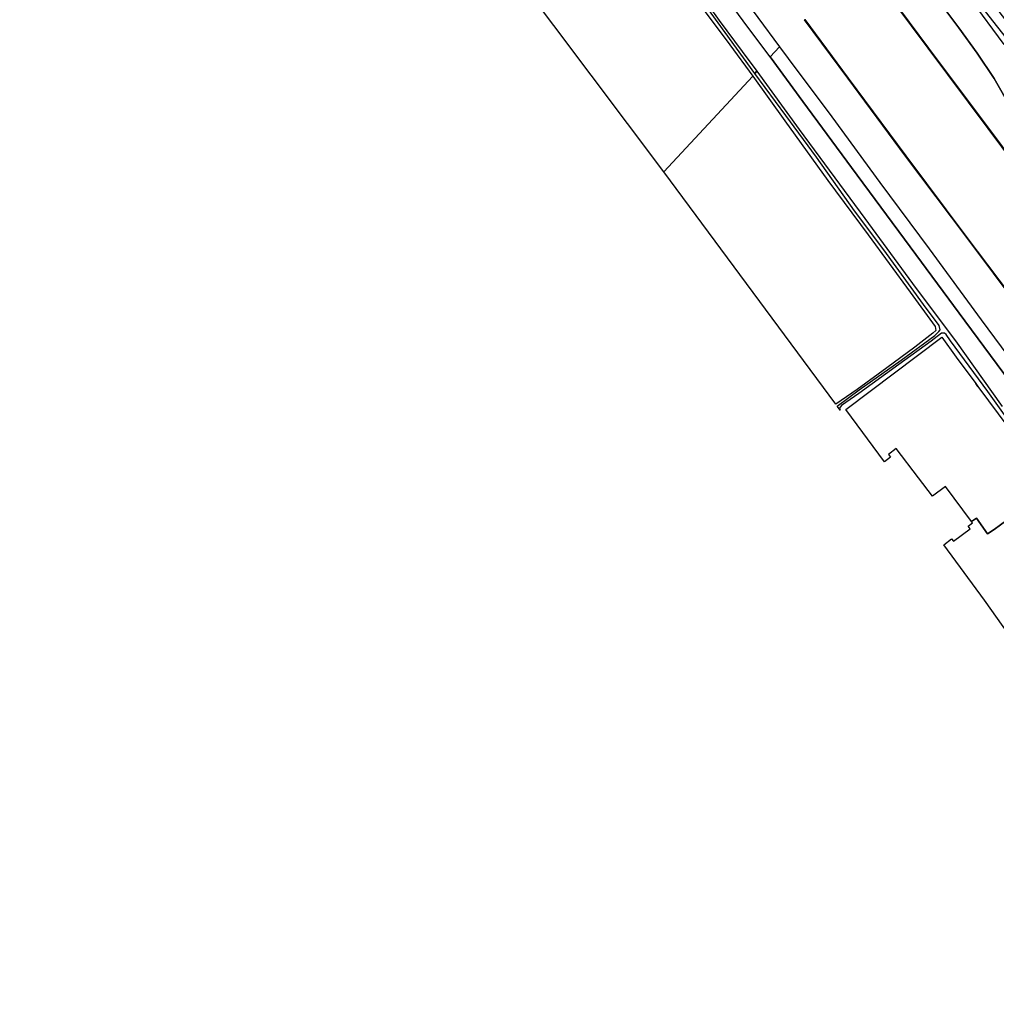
# Model space of a CAD drawing. Extents: x -26035517 to 31750492, y -9237385 to 8160032.
# Tile 273 of 298: x 27258480 to 27545629, y -3649717 to -3360195. Entities that reach past the tile are written whole.
import ezdxf

# ---------------------------------------------------------------- set-up
doc = ezdxf.new("R2010")
doc.units = 0
doc.layers.add('T-25', color=7, linetype='CONTINUOUS')

msp = doc.modelspace()

# ---------------------------------------------------------------- linework, layer by layer
at = {"layer": 'T-25', "color": 9}
for points in [[(27261276, -3073849, 12590), (27264698, -3077784, 12610), (27271833, -3086211, 12619), (27279557, -3095671, 12602), (27288262, -3106543, 12656), (27296502, -3117182, 12710), (27304007, -3127319, 12718), (27317566, -3145606, 12673), (27332349, -3165466, 12760), (27347548, -3186045, 12693), (27363112, -3207363, 12648), (27377722, -3227229, 12631), (27392594, -3247277, 12594), (27408443, -3268627, 12594), (27423078, -3288340, 12565), (27438954, -3309884, 12548), (27454397, -3330724, 12532), (27469136, -3350820, 12565), (27481924, -3368215, 12573)], [(27479137, -3371140, 12482), (27472299, -3362006, 12466), (27460297, -3345589, 12466), (27447015, -3327581, 12478), (27435949, -3312534, 12511), (27422312, -3294221, 12511), (27409667, -3277172, 12486), (27397904, -3261368, 12548), (27382371, -3240442, 12524), (27367895, -3220789, 12536), (27351169, -3197905, 12544), (27337299, -3179152, 12532), (27324990, -3162502, 12582), (27310818, -3143274, 12557), (27301371, -3130626, 12536), (27293156, -3119637, 12511), (27284300, -3108068, 12511), (27280280, -3103057, 12495), (27274266, -3095643, 12490), (27267312, -3087147, 12478), (27262410, -3081375, 12470), (27258480, -3076773, 12461)], [(27513491, -3334157, 12764), (27522897, -3346827, 12793), (27534593, -3362560, 12780), (27539954, -3369996, 12743), (27544981, -3377504, 12764), (27550224, -3386573, 12784), (27554858, -3394346, 12768), (27558995, -3400696, 12756), (27567613, -3412561, 12727), (27576768, -3425103, 12702), (27581095, -3430694, 12714), (27587661, -3438275, 12743), (27596123, -3447806, 12789), (27601994, -3454252, 12751), (27606550, -3459499, 12743), (27612230, -3467109, 12760), (27624109, -3483148, 12727), (27637295, -3500854, 12727), (27650754, -3518905, 12747), (27662539, -3534874, 12727), (27675106, -3551654, 12793), (27685991, -3566697, 12801), (27690865, -3573144, 12813)], [(27559354, -3413727, 10630), (27543268, -3392164, 10630), (27525607, -3368596, 10630), (27505981, -3342182, 10630)], [(27505981, -3342182, 10630), (27525607, -3368596, 10630), (27543268, -3392164, 10630), (27559354, -3413727, 10630)], [(27506061, -3342122, 10967), (27525687, -3368536, 10959), (27543348, -3392104, 10972), (27559434, -3413667, 10972)], [(27699071, -3589747, 12326), (27695559, -3586766, 11812), (27685844, -3577988, 11365), (27676306, -3569693, 10972), (27674097, -3567780, 10972), (27669498, -3561702, 10955), (27655916, -3543251, 11009), (27639377, -3520770, 11042), (27622578, -3498323, 11046), (27604826, -3474533, 11046), (27599395, -3467276, 11045), (27587909, -3451929, 11042), (27574753, -3434304, 10976), (27559394, -3413697, 10972), (27543308, -3392134, 10972), (27525647, -3368566, 10959), (27506093, -3342249, 10967)], [(27454440, -3346836, 10263), (27464166, -3360395, 10283), (27470926, -3369556, 10296), (27475181, -3375366, 10322), (27474673, -3376041, 10450), (27460523, -3356518, 10375)], [(27469136, -3350820, 12565), (27481924, -3368215, 12573), (27479137, -3371140, 12482), (27472299, -3362006, 12466), (27460297, -3345589, 12466)], [(27550224, -3386573, 12784), (27544981, -3377504, 12764), (27539954, -3369996, 12743), (27534593, -3362560, 12780), (27522897, -3346827, 12793)], [(27538116, -3354283, 12805), (27547861, -3367454, 12805)], [(27538116, -3354283, 12805), (27547861, -3367454, 12805)], [(27489344, -3360196, 10918), (27502031, -3377396, 10802), (27519013, -3400284, 10802), (27536969, -3424256, 10802), (27552415, -3444755, 10988), (27570089, -3468546, 11017), (27576119, -3476578, 10996)], [(27552455, -3444725, 10630), (27537009, -3424226, 10630), (27519053, -3400254, 10630), (27502071, -3377366, 10630), (27489361, -3360135, 10630)], [(27553398, -3471796, 12420), (27536328, -3448723, 12400), (27520329, -3426992, 12486), (27503014, -3403613, 12453), (27488743, -3384222, 12499), (27479137, -3371140, 12482), (27481924, -3368215, 12573), (27484440, -3371611, 12553), (27497234, -3388782, 12499), (27511389, -3408097, 12573), (27525842, -3427562, 12578), (27541141, -3448415, 12586), (27554635, -3466560, 12565)], [(27481924, -3368215, 12573), (27484440, -3371611, 12553), (27497234, -3388782, 12499), (27511389, -3408097, 12573), (27525842, -3427562, 12578), (27541141, -3448415, 12586), (27554635, -3466560, 12565), (27568124, -3484806, 12553), (27577358, -3497297, 12507), (27597292, -3524221, 12453), (27613538, -3546251, 12441), (27628862, -3567079, 12466), (27643914, -3587550, 12445), (27658068, -3606771, 12449), (27671922, -3625455, 12466), (27677753, -3633501, 12594), (27679979, -3636518, 12640), (27683063, -3640537, 12706), (27685948, -3644224, 12813), (27687917, -3646583, 12884), (27689738, -3648380, 12983), (27691532, -3649255, 13087), (27694165, -3649687, 13203), (27695735, -3649717, 13331)], [(27479137, -3371140, 12482), (27488743, -3384222, 12499), (27503014, -3403613, 12453), (27520329, -3426992, 12486), (27536328, -3448723, 12400), (27553398, -3471796, 12420), (27567180, -3490269, 12400), (27568589, -3492475, 12387), (27568843, -3493536, 12371), (27568327, -3494780, 12296), (27567560, -3495679, 12205), (27565551, -3497176, 11928)], [(27553086, -3483566, 10322), (27543128, -3469488, 10322), (27532113, -3454664, 10322), (27530861, -3452808, 10322), (27530352, -3452370, 10322), (27529536, -3452397, 10322), (27526509, -3454751, 10322), (27516941, -3461573, 10322), (27505200, -3470138, 10322), (27500133, -3473672, 10483), (27499699, -3474087, 10483), (27499495, -3474413, 10483), (27499755, -3474978, 10483), (27498885, -3473793, 10483), (27505345, -3469049, 10483), (27517620, -3460298, 10483), (27527556, -3453019, 10483), (27528779, -3451881, 10483), (27529124, -3451373, 10483), (27528817, -3450140, 10483), (27524217, -3443984, 10483), (27512524, -3427896, 10483), (27503898, -3416362, 10467), (27492727, -3400644, 10454), (27483706, -3388358, 10450), (27474673, -3376041, 10450), (27475181, -3375366, 10322), (27487709, -3392447, 10322), (27506945, -3418701, 10322), (27522023, -3439216, 10322), (27533590, -3454619, 10322), (27547380, -3473888, 10322)], [(27540196, -3468053, 11150), (27539563, -3467186, 11150)]]:
    msp.add_polyline3d(points, dxfattribs=at)
for points in [[(27308076, -3218871, 10793), (27320407, -3210461, 10747), (27328512, -3204937, 10710), (27334850, -3200478, 10710), (27336318, -3198960, 10743), (27340694, -3196790, 10876), (27342358, -3198693, 10884), (27344846, -3201124, 10834), (27351884, -3210976, 10813), (27365387, -3229424, 10813), (27379289, -3248276, 10801), (27393085, -3266776, 10842), (27407710, -3286594, 10896), (27422949, -3307420, 10925), (27437285, -3326962, 10929), (27451916, -3346863, 11049), (27467323, -3367628, 11004), (27474022, -3376766, 10955), (27447854, -3404914, 11063)], [(27522752, -3331586, 12637), (27524237, -3329876, 12400), (27524880, -3329196, 12263), (27525522, -3328821, 12214), (27526552, -3330513, 12217), (27531264, -3337686, 12217), (27540846, -3350537, 12217), (27551613, -3364556, 12217), (27551973, -3365125, 12217), (27550771, -3366338, 12395), (27549733, -3366952, 12583), (27534116, -3347062, 12598), (27523321, -3332535, 12640)], [(27489281, -3360195, 10918), (27489361, -3360135, 10630), (27502071, -3377366, 10630), (27519053, -3400254, 10630), (27537009, -3424226, 10630), (27552455, -3444725, 10630), (27570129, -3468516, 10630), (27576170, -3476563, 10630), (27576090, -3476623, 10996), (27570049, -3468576, 11017), (27552375, -3444785, 10988), (27536929, -3424286, 10802), (27518973, -3400314, 10802), (27501991, -3377426, 10802)], [(27474022, -3376766, 10955), (27483479, -3389914, 11087), (27496087, -3407488, 11100), (27507943, -3423491, 11042), (27520333, -3440271, 11030), (27527699, -3450434, 11030), (27527862, -3451585, 11083), (27527015, -3452418, 11083), (27521658, -3456488, 10955), (27513475, -3462572, 10905), (27504727, -3468951, 10934), (27498485, -3473272, 10967), (27447854, -3404914, 11063)], [(27556141, -3501864, 11286), (27544986, -3510100, 11402), (27543072, -3511389, 11481), (27539775, -3506751, 11510), (27538321, -3507724, 11200), (27530686, -3497484, 11200), (27526847, -3500346, 11200), (27522788, -3494864, 11200), (27516180, -3486332, 11200), (27513894, -3488037, 11200), (27514505, -3488857, 11200), (27512707, -3490199, 11200), (27501408, -3474794, 11137), (27529608, -3453577, 11133), (27533803, -3459419, 11145), (27539563, -3467186, 11150), (27540196, -3468053, 11150), (27549321, -3480344, 11328), (27557224, -3491082, 11236), (27557941, -3498351, 11427), (27556673, -3498133, 11348), (27555529, -3501407, 11365)], [(27556511, -3551072, 11319), (27542185, -3530878, 11191), (27530197, -3514582, 11200), (27532495, -3512873, 11200), (27533007, -3513559, 11200), (27537926, -3509892, 11200), (27537347, -3509116, 11200), (27538640, -3508153, 11200), (27538321, -3507724, 11200), (27539775, -3506751, 11510), (27543072, -3511389, 11481), (27544986, -3510100, 11402), (27556141, -3501864, 11286), (27558537, -3504876, 11282), (27564670, -3503754, 11352), (27575306, -3518297, 11299), (27584216, -3530398, 11241), (27567876, -3542562, 11265)]]:
    msp.add_polyline3d(points, close=True, dxfattribs=at)

doc.saveas('drawing.dxf')
